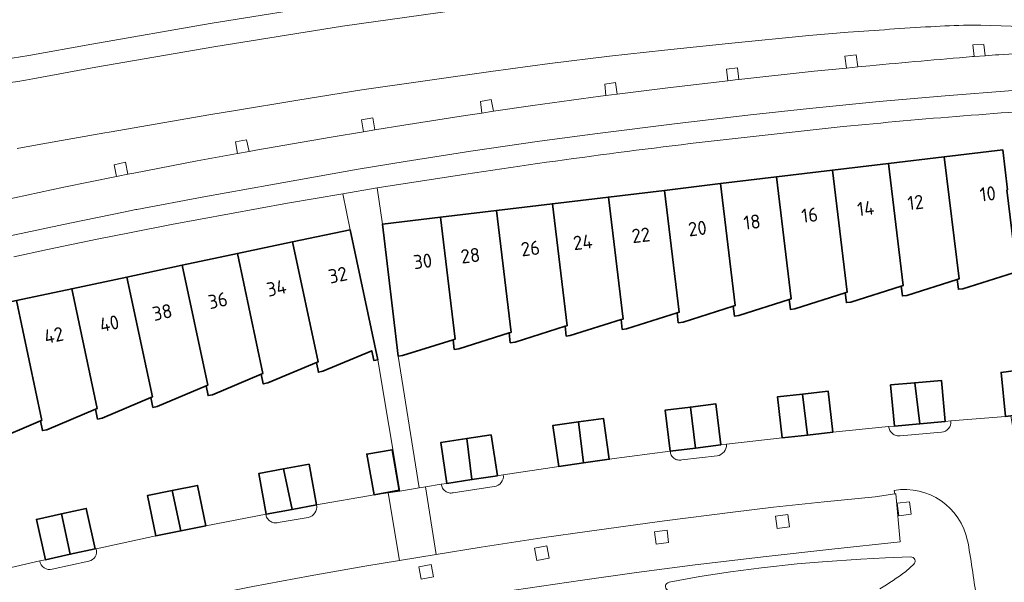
# Model space of a CAD drawing. Extents: x 150256 to 156914, y 461459 to 469481.
# Tile 657 of 731: x 154719 to 154814, y 468197 to 468251. Entities that reach past the tile are written whole.
import ezdxf
from ezdxf.enums import TextEntityAlignment as Align

# ---------------------------------------------------------------- set-up
doc = ezdxf.new("R2010")
doc.units = 0
doc.header["$LTSCALE"] = 0.75
for name, color, linetype, lineweight in [('B-RO-GR-BEPLANTING_CULTUUR_BODEMBEDEKKER-GV', 251, 'CONTINUOUS', 18), ('B-RO-GR-BEPLANTING_CULTUUR_BOSPLANTSOEN-GV', 251, 'CONTINUOUS', 18), ('B-RO-GR-GROENVOORZIENING-GV', 251, 'CONTINUOUS', 18), ('B-RO-OG-BEBOUWING-GV', 6, 'CONTINUOUS', 35), ('B-RO-OG-BEBOUWING-T18', 1, 'CONTINUOUS', 18), ('B-RO-OG-TERREIN_CULTUURSCHEIDING-GV', 251, 'CONTINUOUS', 18), ('B-RO-VH-VERHARDING_ASFALT-GV', 251, 'CONTINUOUS', 18), ('B-RO-VH-VERHARDING_BETONSTRAATSTEEN-GV', 251, 'CONTINUOUS', 18), ('B-RO-VH-VERHARDING_TEGEL-GV', 251, 'CONTINUOUS', 18)]:
    doc.layers.add(name, color=color, linetype=linetype, lineweight=lineweight)
doc.styles.add('NLCS-ISO-M200-T18', font='NLCS-ISO.ttf', dxfattribs={"height": 360})

msp = doc.modelspace()

# ---------------------------------------------------------------- linework, layer by layer
at = {"layer": 'B-RO-GR-BEPLANTING_CULTUUR_BODEMBEDEKKER-GV'}
for points in [[(154810.084, 468250.52, 0.009154), (154806.481, 468250.367)], [(154810.084, 468250.52, 0.009154), (154806.481, 468250.367)], [(154806.481, 468250.367, 0.00418), (154798.591, 468249.828)], [(154806.481, 468250.367, 0.00418), (154798.591, 468249.828)], [(154800.658, 468246.623, -0.002856), (154810.477, 468247.495)], [(154800.658, 468246.623, -0.002856), (154810.477, 468247.495)], [(154811.683, 468247.589, -0.003036), (154813.016, 468247.673)], [(154811.683, 468247.589, -0.003036), (154813.016, 468247.673)]]:
    msp.add_lwpolyline(points, format="xyb", dxfattribs=at)
for points in [[(154821.973, 468250.154), (154811.287, 468250.508), (154810.685, 468250.525), (154810.084, 468250.52)], [(154821.973, 468250.154), (154811.287, 468250.508), (154810.685, 468250.525), (154810.084, 468250.52)], [(154798.591, 468249.828), (154794.827, 468249.511), (154787.126, 468248.769), (154781.002, 468248.13), (154775.725, 468247.535), (154770.02, 468246.839), (154764.372, 468246.073), (154752.012, 468244.331), (154745.878, 468243.334), (154739.748, 468242.314), (154737.56, 468241.941), (154727.825, 468240.261), (154727.411, 468240.19), (154724.344, 468239.658), (154721.277, 468239.124), (154719.036, 468238.685)], [(154798.591, 468249.828), (154794.827, 468249.511), (154787.126, 468248.769), (154781.002, 468248.13), (154775.725, 468247.535), (154770.02, 468246.839), (154764.372, 468246.073), (154752.012, 468244.331), (154745.878, 468243.334), (154739.748, 468242.314), (154737.56, 468241.941), (154727.825, 468240.261), (154727.411, 468240.19), (154724.344, 468239.658), (154721.277, 468239.124), (154719.036, 468238.685)], [(154810.477, 468247.495), (154810.653, 468247.51), (154810.514, 468248.64), (154811.564, 468248.669), (154811.683, 468247.589)], [(154810.477, 468247.495), (154810.653, 468247.51), (154810.514, 468248.64), (154811.564, 468248.669), (154811.683, 468247.589)], [(154813.016, 468247.673), (154818.303, 468248.029), (154822.781, 468248.21), (154822.756, 468249.071), (154823.628, 468249.09), (154823.67, 468248.219), (154825.381, 468248.121)], [(154813.016, 468247.673), (154818.303, 468248.029), (154822.781, 468248.21), (154822.756, 468249.071), (154823.628, 468249.09), (154823.67, 468248.219), (154825.381, 468248.121)], [(154717.589, 468233.725), (154723.49, 468234.981), (154728.533, 468236.006), (154728.302, 468237.144), (154729.377, 468237.393), (154729.608, 468236.225), (154730.194, 468236.344), (154736.269, 468237.518), (154740.126, 468238.223), (154739.934, 468239.331), (154740.99, 468239.536), (154741.217, 468238.422), (154741.874, 468238.542), (154749.088, 468239.794), (154752.164, 468240.302), (154751.99, 468241.451), (154753.077, 468241.648), (154753.269, 468240.485), (154756.029, 468240.941), (154761.938, 468241.866), (154763.501, 468242.096), (154763.369, 468243.185), (154764.414, 468243.399), (154764.617, 468242.26), (154768.391, 468242.814), (154774.875, 468243.711), (154775.393, 468243.776), (154775.287, 468244.857), (154776.291, 468245.017), (154776.451, 468243.908), (154781.319, 468244.517), (154787.06, 468245.186), (154786.932, 468246.293), (154787.984, 468246.415), (154788.111, 468245.305), (154795.307, 468246.09), (154798.419, 468246.4), (154798.251, 468247.526), (154799.348, 468247.668), (154799.499, 468246.508), (154800.658, 468246.623)], [(154717.589, 468233.725), (154723.49, 468234.981), (154728.533, 468236.006), (154728.302, 468237.144), (154729.377, 468237.393), (154729.608, 468236.225), (154730.194, 468236.344), (154736.269, 468237.518), (154740.126, 468238.223), (154739.934, 468239.331), (154740.99, 468239.536), (154741.217, 468238.422), (154741.874, 468238.542), (154749.088, 468239.794), (154752.164, 468240.302), (154751.99, 468241.451), (154753.077, 468241.648), (154753.269, 468240.485), (154756.029, 468240.941), (154761.938, 468241.866), (154763.501, 468242.096), (154763.369, 468243.185), (154764.414, 468243.399), (154764.617, 468242.26), (154768.391, 468242.814), (154774.875, 468243.711), (154775.393, 468243.776), (154775.287, 468244.857), (154776.291, 468245.017), (154776.451, 468243.908), (154781.319, 468244.517), (154787.06, 468245.186), (154786.932, 468246.293), (154787.984, 468246.415), (154788.111, 468245.305), (154795.307, 468246.09), (154798.419, 468246.4), (154798.251, 468247.526), (154799.348, 468247.668), (154799.499, 468246.508), (154800.658, 468246.623)]]:
    msp.add_lwpolyline(points, dxfattribs=at)
at = {"layer": 'B-RO-GR-BEPLANTING_CULTUUR_BOSPLANTSOEN-GV'}
msp.add_lwpolyline([(154710.139, 468251.464), (154706.646, 468249.928), (154703.124, 468248.501), (154699.631, 468247.222), (154697.761, 468246.847), (154695.901, 468246.577), (154692.051, 468246.895), (154690.043, 468246.851), (154688.088, 468246.499), (154686.943, 468246.293), (154691.283, 468244.767), (154696.394, 468245.418), (154701.506, 468245.797), (154708.889, 468246.149), (154714.521, 468246.716), (154720.142, 468247.596), (154726.169, 468248.706), (154737.494, 468250.668), (154749.846, 468252.645)], dxfattribs=at)
msp.add_lwpolyline([(154710.139, 468251.464), (154706.646, 468249.928), (154703.124, 468248.501), (154699.631, 468247.222), (154697.761, 468246.847), (154695.901, 468246.577), (154692.051, 468246.895), (154690.043, 468246.851), (154688.088, 468246.499), (154686.943, 468246.293), (154691.283, 468244.767), (154696.394, 468245.418), (154701.506, 468245.797), (154708.889, 468246.149), (154714.521, 468246.716), (154720.142, 468247.596), (154726.169, 468248.706), (154737.494, 468250.668), (154749.846, 468252.645)], dxfattribs=at)
at = {"layer": 'B-RO-GR-GROENVOORZIENING-GV'}
for points in [[(154803.267, 468204.703), (154803.421, 468203.512), (154804.612, 468203.666), (154804.457, 468204.857)], [(154803.267, 468204.703), (154803.421, 468203.512), (154804.612, 468203.666), (154804.457, 468204.857)], [(154791.623, 468203.487), (154791.778, 468202.297), (154792.968, 468202.451), (154792.813, 468203.642)], [(154791.623, 468203.487), (154791.778, 468202.297), (154792.968, 468202.451), (154792.813, 468203.642)], [(154780.046, 468201.971), (154780.201, 468200.781), (154781.391, 468200.935), (154781.236, 468202.126)], [(154780.046, 468201.971), (154780.201, 468200.781), (154781.391, 468200.935), (154781.236, 468202.126)], [(154768.55, 468200.413), (154768.769, 468199.233), (154769.95, 468199.452), (154769.729, 468200.633)], [(154768.55, 468200.413), (154768.769, 468199.233), (154769.95, 468199.452), (154769.729, 468200.633)], [(154757.483, 468198.606), (154757.703, 468197.426), (154758.883, 468197.645), (154758.663, 468198.826)], [(154757.483, 468198.606), (154757.703, 468197.426), (154758.883, 468197.645), (154758.663, 468198.826)]]:
    msp.add_lwpolyline(points, close=True, dxfattribs=at)
at = {"layer": 'B-RO-OG-BEBOUWING-GV'}
for points in [[(154807.779, 468237.887), (154809.199, 468226.203), (154809.025, 468226.148), (154809.137, 468225.209), (154809.565, 468225.26), (154814.398, 468226.789), (154814.717, 468226.89), (154813.782, 468234.729), (154813.836, 468234.736), (154813.37, 468238.555)], [(154807.779, 468237.887), (154809.199, 468226.203), (154809.025, 468226.148), (154809.137, 468225.209), (154809.565, 468225.26), (154814.398, 468226.789), (154814.717, 468226.89), (154813.782, 468234.729), (154813.836, 468234.736), (154813.37, 468238.555)], [(154809.025, 468226.148), (154809.199, 468226.203), (154807.779, 468237.887), (154802.437, 468237.249), (154803.837, 468225.562), (154803.663, 468225.507), (154803.775, 468224.569), (154804.201, 468224.619)], [(154809.025, 468226.148), (154809.199, 468226.203), (154807.779, 468237.887), (154802.437, 468237.249), (154803.837, 468225.562), (154803.663, 468225.507), (154803.775, 468224.569), (154804.201, 468224.619)], [(154797.075, 468236.608), (154791.713, 468235.968), (154793.113, 468224.281), (154792.94, 468224.226), (154793.052, 468223.287), (154793.47, 468223.337), (154798.302, 468224.866), (154798.476, 468224.921)], [(154797.075, 468236.608), (154791.713, 468235.968), (154793.113, 468224.281), (154792.94, 468224.226), (154793.052, 468223.287), (154793.47, 468223.337), (154798.302, 468224.866), (154798.476, 468224.921)], [(154803.663, 468225.507), (154803.837, 468225.562), (154802.437, 468237.249), (154797.075, 468236.608), (154798.476, 468224.921), (154798.302, 468224.866), (154798.414, 468223.928), (154798.841, 468223.979)], [(154803.663, 468225.507), (154803.837, 468225.562), (154802.437, 468237.249), (154797.075, 468236.608), (154798.476, 468224.921), (154798.302, 468224.866), (154798.414, 468223.928), (154798.841, 468223.979)], [(154792.94, 468224.226), (154793.113, 468224.281), (154791.713, 468235.968), (154786.351, 468235.327), (154787.751, 468223.642), (154787.568, 468223.584), (154787.68, 468222.646), (154788.11, 468222.697)], [(154792.94, 468224.226), (154793.113, 468224.281), (154791.713, 468235.968), (154786.351, 468235.327), (154787.751, 468223.642), (154787.568, 468223.584), (154787.68, 468222.646), (154788.11, 468222.697)], [(154782.206, 468222.944), (154782.39, 468223.002), (154780.989, 468234.687), (154775.628, 468234.046), (154777.028, 468222.361), (154776.844, 468222.303), (154776.956, 468221.364), (154777.352, 468221.411)], [(154782.206, 468222.944), (154782.39, 468223.002), (154780.989, 468234.687), (154775.628, 468234.046), (154777.028, 468222.361), (154776.844, 468222.303), (154776.956, 468221.364), (154777.352, 468221.411)], [(154780.989, 468234.687), (154782.39, 468223.002), (154782.206, 468222.944), (154782.318, 468222.005), (154782.787, 468222.061), (154787.568, 468223.584), (154787.751, 468223.642), (154786.351, 468235.327)], [(154780.989, 468234.687), (154782.39, 468223.002), (154782.206, 468222.944), (154782.318, 468222.005), (154782.787, 468222.061), (154787.568, 468223.584), (154787.751, 468223.642), (154786.351, 468235.327)], [(154771.482, 468221.662), (154771.594, 468220.723), (154771.973, 468220.769), (154776.844, 468222.303), (154777.028, 468222.361), (154775.628, 468234.046), (154770.265, 468233.406), (154771.666, 468221.721)], [(154771.482, 468221.662), (154771.594, 468220.723), (154771.973, 468220.769), (154776.844, 468222.303), (154777.028, 468222.361), (154775.628, 468234.046), (154770.265, 468233.406), (154771.666, 468221.721)], [(154759.542, 468232.125), (154760.942, 468220.439), (154760.759, 468220.381), (154760.872, 468219.443), (154761.296, 468219.494), (154766.121, 468221.022), (154766.304, 468221.08), (154764.904, 468232.765)], [(154759.542, 468232.125), (154760.942, 468220.439), (154760.759, 468220.381), (154760.872, 468219.443), (154761.296, 468219.494), (154766.121, 468221.022), (154766.304, 468221.08), (154764.904, 468232.765)], [(154764.904, 468232.765), (154766.304, 468221.08), (154766.121, 468221.022), (154766.233, 468220.083), (154766.686, 468220.137), (154771.482, 468221.662), (154771.666, 468221.721), (154770.265, 468233.406)], [(154764.904, 468232.765), (154766.304, 468221.08), (154766.121, 468221.022), (154766.233, 468220.083), (154766.686, 468220.137), (154771.482, 468221.662), (154771.666, 468221.721), (154770.265, 468233.406)], [(154760.759, 468220.381), (154760.942, 468220.439), (154759.542, 468232.125), (154753.986, 468231.461), (154755.499, 468218.801), (154755.926, 468218.853)], [(154760.759, 468220.381), (154760.942, 468220.439), (154759.542, 468232.125), (154753.986, 468231.461), (154755.499, 468218.801), (154755.926, 468218.853)], [(154747.669, 468218.201), (154747.869, 468217.263), (154748.29, 468217.352), (154752.96, 468219.325), (154753.161, 468218.387), (154753.542, 468218.458), (154750.899, 468230.919), (154745.392, 468229.749), (154747.838, 468218.272)], [(154747.669, 468218.201), (154747.869, 468217.263), (154748.29, 468217.352), (154752.96, 468219.325), (154753.161, 468218.387), (154753.542, 468218.458), (154750.899, 468230.919), (154745.392, 468229.749), (154747.838, 468218.272)], [(154742.387, 468217.079), (154742.587, 468216.141), (154743.008, 468216.23), (154747.669, 468218.201), (154747.838, 468218.272), (154745.392, 468229.749), (154740.1, 468228.625), (154742.555, 468217.15)], [(154742.387, 468217.079), (154742.587, 468216.141), (154743.008, 468216.23), (154747.669, 468218.201), (154747.838, 468218.272), (154745.392, 468229.749), (154740.1, 468228.625), (154742.555, 468217.15)], [(154734.827, 468227.505), (154737.262, 468216.024), (154737.104, 468215.957), (154737.305, 468215.019), (154737.725, 468215.109), (154742.387, 468217.079), (154742.555, 468217.15), (154740.1, 468228.625)], [(154734.827, 468227.505), (154737.262, 468216.024), (154737.104, 468215.957), (154737.305, 468215.019), (154737.725, 468215.109), (154742.387, 468217.079), (154742.555, 468217.15), (154740.1, 468228.625)], [(154737.104, 468215.957), (154737.262, 468216.024), (154734.827, 468227.505), (154729.535, 468226.381), (154731.971, 468214.898), (154731.823, 468214.836), (154732.023, 468213.897), (154732.433, 468213.984)], [(154737.104, 468215.957), (154737.262, 468216.024), (154734.827, 468227.505), (154729.535, 468226.381), (154731.971, 468214.898), (154731.823, 468214.836), (154732.023, 468213.897), (154732.433, 468213.984)], [(154726.521, 468213.709), (154726.721, 468212.771), (154727.151, 468212.862), (154731.823, 468214.836), (154731.971, 468214.898), (154729.535, 468226.381), (154724.243, 468225.257), (154726.678, 468213.775)], [(154726.521, 468213.709), (154726.721, 468212.771), (154727.151, 468212.862), (154731.823, 468214.836), (154731.971, 468214.898), (154729.535, 468226.381), (154724.243, 468225.257), (154726.678, 468213.775)], [(154718.942, 468224.131), (154721.378, 468212.645), (154721.249, 468212.59), (154721.444, 468211.672), (154721.856, 468211.75), (154726.521, 468213.709), (154726.678, 468213.775), (154724.243, 468225.257)], [(154718.942, 468224.131), (154721.378, 468212.645), (154721.249, 468212.59), (154721.444, 468211.672), (154721.856, 468211.75), (154726.521, 468213.709), (154726.678, 468213.775), (154724.243, 468225.257)], [(154721.249, 468212.59), (154721.378, 468212.645), (154718.942, 468224.131), (154713.669, 468223.011), (154716.104, 468211.528), (154715.958, 468211.466), (154716.157, 468210.527), (154716.587, 468210.617)], [(154721.249, 468212.59), (154721.378, 468212.645), (154718.942, 468224.131), (154713.669, 468223.011), (154716.104, 468211.528), (154715.958, 468211.466), (154716.157, 468210.527), (154716.587, 468210.617)], [(154813.633, 468213.036), (154814.15, 468213.087), (154815.75, 468213.247), (154817.914, 468217.722), (154817.979, 468217.857), (154815.811, 468217.588), (154813.213, 468217.245)], [(154813.633, 468213.036), (154814.15, 468213.087), (154815.75, 468213.247), (154817.914, 468217.722), (154817.979, 468217.857), (154815.811, 468217.588), (154813.213, 468217.245)], [(154805.425, 468212.316), (154804.954, 468216.248), (154802.638, 468216.04), (154802.998, 468212.098)], [(154805.425, 468212.316), (154804.954, 468216.248), (154802.638, 468216.04), (154802.998, 468212.098)], [(154805.425, 468212.316), (154807.862, 468212.535), (154807.511, 468216.478), (154804.954, 468216.248)], [(154805.425, 468212.316), (154807.862, 468212.535), (154807.511, 468216.478), (154804.954, 468216.248)], [(154794.676, 468211.243), (154794.205, 468215.174), (154791.828, 468214.916), (154792.255, 468210.98)], [(154794.676, 468211.243), (154794.205, 468215.174), (154791.828, 468214.916), (154792.255, 468210.98)], [(154794.205, 468215.174), (154794.676, 468211.243), (154797.107, 468211.507), (154796.678, 468215.443)], [(154794.205, 468215.174), (154794.676, 468211.243), (154797.107, 468211.507), (154796.678, 468215.443)], [(154783.95, 468209.991), (154783.479, 468213.924), (154781.066, 468213.631), (154781.545, 468209.696)], [(154783.95, 468209.991), (154783.479, 468213.924), (154781.066, 468213.631), (154781.545, 468209.696)], [(154783.95, 468209.991), (154786.386, 468210.29), (154785.909, 468214.219), (154783.479, 468213.924)], [(154783.95, 468209.991), (154786.386, 468210.29), (154785.909, 468214.219), (154783.479, 468213.924)], [(154772.771, 468212.505), (154773.243, 468208.574), (154775.701, 468208.92), (154775.148, 468212.84)], [(154772.771, 468212.505), (154773.243, 468208.574), (154775.701, 468208.92), (154775.148, 468212.84)], [(154773.243, 468208.574), (154772.771, 468212.505), (154770.316, 468212.159), (154770.867, 468208.239)], [(154773.243, 468208.574), (154772.771, 468212.505), (154770.316, 468212.159), (154770.867, 468208.239)], [(154762.556, 468206.976), (154764.993, 468207.344), (154764.396, 468211.259), (154762.085, 468210.908)], [(154762.556, 468206.976), (154764.993, 468207.344), (154764.396, 468211.259), (154762.085, 468210.908)], [(154760.164, 468206.615), (154762.556, 468206.976), (154762.085, 468210.908), (154759.571, 468210.526)], [(154760.164, 468206.615), (154762.556, 468206.976), (154762.085, 468210.908), (154759.571, 468210.526)], [(154753.184, 468205.519), (154755.596, 468205.957), (154754.907, 468209.841), (154752.494, 468209.412)], [(154753.184, 468205.519), (154755.596, 468205.957), (154754.907, 468209.841), (154752.494, 468209.412)], [(154744.514, 468207.991), (154745.343, 468204.118), (154747.684, 468204.546), (154746.969, 468208.439)], [(154744.514, 468207.991), (154745.343, 468204.118), (154747.684, 468204.546), (154746.969, 468208.439)], [(154745.343, 468204.118), (154744.514, 468207.991), (154742.166, 468207.562), (154742.853, 468203.662)], [(154745.343, 468204.118), (154744.514, 468207.991), (154742.166, 468207.562), (154742.853, 468203.662)], [(154733.872, 468205.934), (154734.694, 468202.062), (154737.073, 468202.544), (154736.286, 468206.423)], [(154733.872, 468205.934), (154734.694, 468202.062), (154737.073, 468202.544), (154736.286, 468206.423)], [(154734.694, 468202.062), (154733.872, 468205.934), (154731.504, 468205.454), (154732.289, 468201.574)], [(154734.694, 468202.062), (154733.872, 468205.934), (154731.504, 468205.454), (154732.289, 468201.574)], [(154723.276, 468203.701), (154720.869, 468203.168), (154721.724, 468199.302), (154724.097, 468199.828)], [(154723.276, 468203.701), (154720.869, 468203.168), (154721.724, 468199.302), (154724.097, 468199.828)], [(154724.097, 468199.828), (154726.489, 468200.358), (154725.632, 468204.222), (154723.276, 468203.701)], [(154724.097, 468199.828), (154726.489, 468200.358), (154725.632, 468204.222), (154723.276, 468203.701)]]:
    msp.add_lwpolyline(points, close=True, dxfattribs=at)
at = {"layer": 'B-RO-OG-TERREIN_CULTUURSCHEIDING-GV'}
for points in [[(154720.52, 468245.378), (154726.565, 468246.491), (154737.864, 468248.449), (154750.18, 468250.42), (154756.33, 468251.281), (154762.494, 468252.146), (154770.153, 468253.166), (154774.852, 468253.749), (154778.63, 468254.173), (154786.253, 468254.965), (154791.986, 468255.527), (154797.722, 468256.057), (154803.933, 468256.573)], [(154720.52, 468245.378), (154726.565, 468246.491), (154737.864, 468248.449), (154750.18, 468250.42), (154756.33, 468251.281), (154762.494, 468252.146), (154770.153, 468253.166), (154774.852, 468253.749), (154778.63, 468254.173), (154786.253, 468254.965), (154791.986, 468255.527), (154797.722, 468256.057), (154803.933, 468256.573)], [(154749.846, 468252.645), (154737.494, 468250.668), (154726.169, 468248.706), (154720.142, 468247.596), (154714.521, 468246.716), (154708.889, 468246.149), (154701.506, 468245.797), (154696.394, 468245.418), (154691.283, 468244.767), (154686.943, 468246.293), (154687.893, 468241.879), (154691.622, 468242.542)], [(154749.846, 468252.645), (154737.494, 468250.668), (154726.169, 468248.706), (154720.142, 468247.596), (154714.521, 468246.716), (154708.889, 468246.149), (154701.506, 468245.797), (154696.394, 468245.418), (154691.283, 468244.767), (154686.943, 468246.293), (154687.893, 468241.879), (154691.622, 468242.542)], [(154804.553, 468199.571), (154802.152, 468199.486), (154799.785, 468199.36), (154796.105, 468199.111), (154793.689, 468198.903), (154790.285, 468198.535), (154787.318, 468198.143), (154784.38, 468197.68), (154781.429, 468197.134)], [(154804.553, 468199.571), (154802.152, 468199.486), (154799.785, 468199.36), (154796.105, 468199.111), (154793.689, 468198.903), (154790.285, 468198.535), (154787.318, 468198.143), (154784.38, 468197.68), (154781.429, 468197.134)], [(154804.088, 468198.185), (154804.865, 468198.866)], [(154804.088, 468198.185), (154804.865, 468198.866)]]:
    msp.add_lwpolyline(points, dxfattribs=at)
for points in [[(154709.055, 468243.904, 0.027395), (154720.52, 468245.378)], [(154709.055, 468243.904, 0.027395), (154720.52, 468245.378)], [(154804.865, 468198.866, 0.689319), (154804.553, 468199.571)], [(154804.865, 468198.866, 0.689319), (154804.553, 468199.571)], [(154801.61, 468196.516, 0.034068), (154804.088, 468198.185)], [(154801.61, 468196.516, 0.034068), (154804.088, 468198.185)], [(154781.429, 468197.134, 0.723297), (154781.276, 468196.397)], [(154781.429, 468197.134, 0.723297), (154781.276, 468196.397)]]:
    msp.add_lwpolyline(points, format="xyb", dxfattribs=at)
at = {"layer": 'B-RO-VH-VERHARDING_ASFALT-GV'}
for points in [[(154803.933, 468256.573), (154797.722, 468256.057), (154791.986, 468255.527), (154786.253, 468254.965), (154778.63, 468254.173), (154774.852, 468253.749), (154770.153, 468253.166), (154762.494, 468252.146), (154756.33, 468251.281), (154750.18, 468250.42), (154737.864, 468248.449), (154726.565, 468246.491), (154720.52, 468245.378)], [(154803.933, 468256.573), (154797.722, 468256.057), (154791.986, 468255.527), (154786.253, 468254.965), (154778.63, 468254.173), (154774.852, 468253.749), (154770.153, 468253.166), (154762.494, 468252.146), (154756.33, 468251.281), (154750.18, 468250.42), (154737.864, 468248.449), (154726.565, 468246.491), (154720.52, 468245.378)], [(154810.084, 468250.52), (154810.685, 468250.525), (154811.287, 468250.508), (154821.973, 468250.154)], [(154810.084, 468250.52), (154810.685, 468250.525), (154811.287, 468250.508), (154821.973, 468250.154)], [(154719.036, 468238.685), (154721.277, 468239.124), (154724.344, 468239.658), (154727.411, 468240.19), (154727.825, 468240.261), (154737.56, 468241.941), (154739.748, 468242.314), (154745.878, 468243.334), (154752.012, 468244.331), (154764.372, 468246.073), (154770.02, 468246.839), (154775.725, 468247.535), (154781.002, 468248.13), (154787.126, 468248.769), (154794.827, 468249.511), (154798.591, 468249.828)], [(154719.036, 468238.685), (154721.277, 468239.124), (154724.344, 468239.658), (154727.411, 468240.19), (154727.825, 468240.261), (154737.56, 468241.941), (154739.748, 468242.314), (154745.878, 468243.334), (154752.012, 468244.331), (154764.372, 468246.073), (154770.02, 468246.839), (154775.725, 468247.535), (154781.002, 468248.13), (154787.126, 468248.769), (154794.827, 468249.511), (154798.591, 468249.828)], [(154827.771, 468248.577), (154827.757, 468248.453), (154827.721, 468248.333), (154827.664, 468248.222), (154827.598, 468248.136), (154827.586, 468248.126), (154827.498, 468248.047), (154827.388, 468247.972), (154827.267, 468247.915), (154827.14, 468247.875), (154827.008, 468247.855), (154826.875, 468247.855), (154826.743, 468247.873), (154825.381, 468248.121), (154823.67, 468248.219), (154822.781, 468248.21), (154818.303, 468248.029), (154813.016, 468247.673)], [(154827.771, 468248.577), (154827.757, 468248.453), (154827.721, 468248.333), (154827.664, 468248.222), (154827.598, 468248.136), (154827.586, 468248.126), (154827.498, 468248.047), (154827.388, 468247.972), (154827.267, 468247.915), (154827.14, 468247.875), (154827.008, 468247.855), (154826.875, 468247.855), (154826.743, 468247.873), (154825.381, 468248.121), (154823.67, 468248.219), (154822.781, 468248.21), (154818.303, 468248.029), (154813.016, 468247.673)], [(154811.683, 468247.589), (154810.653, 468247.51), (154810.477, 468247.495)], [(154811.683, 468247.589), (154810.653, 468247.51), (154810.477, 468247.495)], [(154800.658, 468246.623), (154799.499, 468246.508), (154798.419, 468246.4), (154795.307, 468246.09), (154788.111, 468245.305), (154787.749, 468245.266), (154787.06, 468245.186), (154781.319, 468244.517), (154776.451, 468243.908), (154775.393, 468243.776), (154774.875, 468243.711), (154768.391, 468242.814), (154764.617, 468242.26), (154763.501, 468242.096), (154761.938, 468241.866), (154756.029, 468240.941), (154753.269, 468240.485), (154752.164, 468240.302), (154749.088, 468239.794), (154741.874, 468238.542), (154741.217, 468238.422), (154740.126, 468238.223), (154736.269, 468237.518), (154730.194, 468236.344), (154729.608, 468236.225)], [(154800.658, 468246.623), (154799.499, 468246.508), (154798.419, 468246.4), (154795.307, 468246.09), (154788.111, 468245.305), (154787.749, 468245.266), (154787.06, 468245.186), (154781.319, 468244.517), (154776.451, 468243.908), (154775.393, 468243.776), (154774.875, 468243.711), (154768.391, 468242.814), (154764.617, 468242.26), (154763.501, 468242.096), (154761.938, 468241.866), (154756.029, 468240.941), (154753.269, 468240.485), (154752.164, 468240.302), (154749.088, 468239.794), (154741.874, 468238.542), (154741.217, 468238.422), (154740.126, 468238.223), (154736.269, 468237.518), (154730.194, 468236.344), (154729.608, 468236.225)], [(154717.745, 468230.203), (154724.058, 468231.552), (154729.372, 468232.631), (154730.385, 468232.837), (154730.487, 468232.854), (154736.892, 468234.06), (154743.305, 468235.229), (154751.661, 468236.701), (154756.158, 468237.454), (154762.46, 468238.44), (154769.022, 468239.395), (154774.568, 468240.143), (154781.939, 468241.069), (154789.215, 468241.924), (154794.872, 468242.538), (154801.556, 468243.194), (154807.868, 468243.748), (154814.355, 468244.246), (154820.847, 468244.675), (154821.105, 468244.689), (154821.839, 468244.726)], [(154717.745, 468230.203), (154724.058, 468231.552), (154729.372, 468232.631), (154730.385, 468232.837), (154730.487, 468232.854), (154736.892, 468234.06), (154743.305, 468235.229), (154751.661, 468236.701), (154756.158, 468237.454), (154762.46, 468238.44), (154769.022, 468239.395), (154774.568, 468240.143), (154781.939, 468241.069), (154789.215, 468241.924), (154794.872, 468242.538), (154801.556, 468243.194), (154807.868, 468243.748), (154814.355, 468244.246), (154820.847, 468244.675), (154821.105, 468244.689), (154821.839, 468244.726)], [(154729.608, 468236.225), (154728.683, 468236.037), (154728.533, 468236.006), (154723.49, 468234.981), (154717.589, 468233.725), (154717.19, 468233.64), (154716.517, 468233.49), (154710.748, 468232.207), (154705.933, 468231.091), (154704.878, 468230.838), (154698.155, 468229.228), (154693.96, 468228.199), (154693.738, 468228.144), (154692.876, 468227.952), (154690.977, 468227.527), (154689.315, 468227.156), (154689.087, 468227.097), (154682.887, 468225.491), (154676.024, 468223.65), (154661.213, 468219.557), (154660.121, 468219.255), (154654.214, 468217.623)], [(154729.608, 468236.225), (154728.683, 468236.037), (154728.533, 468236.006), (154723.49, 468234.981), (154717.589, 468233.725), (154717.19, 468233.64), (154716.517, 468233.49), (154710.748, 468232.207), (154705.933, 468231.091), (154704.878, 468230.838), (154698.155, 468229.228), (154693.96, 468228.199), (154693.738, 468228.144), (154692.876, 468227.952), (154690.977, 468227.527), (154689.315, 468227.156), (154689.087, 468227.097), (154682.887, 468225.491), (154676.024, 468223.65), (154661.213, 468219.557), (154660.121, 468219.255), (154654.214, 468217.623)]]:
    msp.add_lwpolyline(points, dxfattribs=at)
for points in [[(154806.481, 468250.367, -0.009154), (154810.084, 468250.52)], [(154806.481, 468250.367, -0.009154), (154810.084, 468250.52)], [(154798.591, 468249.828, -0.00418), (154806.481, 468250.367)], [(154798.591, 468249.828, -0.00418), (154806.481, 468250.367)], [(154810.477, 468247.495, 0.002856), (154800.658, 468246.623)], [(154810.477, 468247.495, 0.002856), (154800.658, 468246.623)], [(154813.016, 468247.673, 0.003036), (154811.683, 468247.589)], [(154813.016, 468247.673, 0.003036), (154811.683, 468247.589)], [(154720.52, 468245.378, -0.027395), (154709.055, 468243.904)], [(154720.52, 468245.378, -0.027395), (154709.055, 468243.904)]]:
    msp.add_lwpolyline(points, format="xyb", dxfattribs=at)
at = {"layer": 'B-RO-VH-VERHARDING_BETONSTRAATSTEEN-GV'}
for points in [[(154811.683, 468247.589), (154811.564, 468248.669), (154810.514, 468248.64), (154810.653, 468247.51)], [(154811.683, 468247.589), (154811.564, 468248.669), (154810.514, 468248.64), (154810.653, 468247.51)], [(154798.419, 468246.4), (154799.499, 468246.508), (154799.348, 468247.668), (154798.251, 468247.526)], [(154798.419, 468246.4), (154799.499, 468246.508), (154799.348, 468247.668), (154798.251, 468247.526)], [(154788.111, 468245.305), (154787.984, 468246.415), (154786.932, 468246.293), (154787.06, 468245.186), (154787.749, 468245.266)], [(154788.111, 468245.305), (154787.984, 468246.415), (154786.932, 468246.293), (154787.06, 468245.186), (154787.749, 468245.266)], [(154775.393, 468243.776), (154776.451, 468243.908), (154776.291, 468245.017), (154775.287, 468244.857)], [(154775.393, 468243.776), (154776.451, 468243.908), (154776.291, 468245.017), (154775.287, 468244.857)], [(154764.617, 468242.26), (154764.414, 468243.399), (154763.369, 468243.185), (154763.501, 468242.096)], [(154764.617, 468242.26), (154764.414, 468243.399), (154763.369, 468243.185), (154763.501, 468242.096)], [(154753.269, 468240.485), (154753.077, 468241.648), (154751.99, 468241.451), (154752.164, 468240.302)], [(154753.269, 468240.485), (154753.077, 468241.648), (154751.99, 468241.451), (154752.164, 468240.302)], [(154740.126, 468238.223), (154741.217, 468238.422), (154740.99, 468239.536), (154739.934, 468239.331)], [(154740.126, 468238.223), (154741.217, 468238.422), (154740.99, 468239.536), (154739.934, 468239.331)], [(154728.683, 468236.037), (154729.608, 468236.225), (154729.377, 468237.393), (154728.302, 468237.144), (154728.533, 468236.006)], [(154728.683, 468236.037), (154729.608, 468236.225), (154729.377, 468237.393), (154728.302, 468237.144), (154728.533, 468236.006)], [(154755.641, 468205.882), (154757.507, 468206.174), (154755.499, 468218.801), (154753.986, 468231.461), (154753.495, 468234.938), (154750.193, 468234.359), (154750.899, 468230.919), (154753.542, 468218.458)], [(154755.641, 468205.882), (154757.507, 468206.174), (154755.499, 468218.801), (154753.986, 468231.461), (154753.495, 468234.938), (154750.193, 468234.359), (154750.899, 468230.919), (154753.542, 468218.458)], [(154757.507, 468206.174), (154755.641, 468205.882), (154754.55, 468205.711), (154755.634, 468199.218), (154759.15, 468199.8), (154758.119, 468206.281)], [(154757.507, 468206.174), (154755.641, 468205.882), (154754.55, 468205.711), (154755.634, 468199.218), (154759.15, 468199.8), (154758.119, 468206.281)], [(154803.267, 468204.703), (154804.457, 468204.857), (154804.612, 468203.666), (154803.421, 468203.512)], [(154803.267, 468204.703), (154804.457, 468204.857), (154804.612, 468203.666), (154803.421, 468203.512)], [(154791.623, 468203.487), (154792.813, 468203.642), (154792.968, 468202.451), (154791.778, 468202.297)], [(154791.623, 468203.487), (154792.813, 468203.642), (154792.968, 468202.451), (154791.778, 468202.297)], [(154780.046, 468201.971), (154781.236, 468202.126), (154781.391, 468200.935), (154780.201, 468200.781)], [(154780.046, 468201.971), (154781.236, 468202.126), (154781.391, 468200.935), (154780.201, 468200.781)], [(154768.55, 468200.413), (154769.729, 468200.633), (154769.95, 468199.452), (154768.769, 468199.233)], [(154768.55, 468200.413), (154769.729, 468200.633), (154769.95, 468199.452), (154768.769, 468199.233)], [(154757.483, 468198.606), (154758.663, 468198.826), (154758.883, 468197.645), (154757.703, 468197.426)], [(154757.483, 468198.606), (154758.663, 468198.826), (154758.883, 468197.645), (154757.703, 468197.426)]]:
    msp.add_lwpolyline(points, close=True, dxfattribs=at)
for points in [[(154815.194, 468207.062), (154814.763, 468209.455), (154814.15, 468213.087), (154813.633, 468213.036), (154808.421, 468212.59)], [(154815.194, 468207.062), (154814.763, 468209.455), (154814.15, 468213.087), (154813.633, 468213.036), (154808.421, 468212.59)], [(154802.448, 468212.049), (154797.107, 468211.507), (154794.676, 468211.243), (154792.255, 468210.98), (154786.942, 468210.363)], [(154802.448, 468212.049), (154797.107, 468211.507), (154794.676, 468211.243), (154792.255, 468210.98), (154786.942, 468210.363)], [(154808.421, 468212.59), (154807.862, 468212.535), (154805.425, 468212.316), (154802.998, 468212.098), (154802.448, 468212.049)], [(154808.421, 468212.59), (154807.862, 468212.535), (154805.425, 468212.316), (154802.998, 468212.098), (154802.448, 468212.049)], [(154807.522, 468211.513), (154803.541, 468211.157)], [(154803.541, 468211.157), (154807.522, 468211.513)], [(154807.522, 468211.513), (154803.541, 468211.157)], [(154803.541, 468211.157), (154807.522, 468211.513)], [(154786.942, 468210.363), (154786.386, 468210.29), (154783.95, 468209.991), (154781.545, 468209.696)], [(154786.942, 468210.363), (154786.386, 468210.29), (154783.95, 468209.991), (154781.545, 468209.696)], [(154781.545, 468209.696), (154775.701, 468208.92), (154773.243, 468208.574), (154770.867, 468208.239), (154765.557, 468207.437)], [(154781.545, 468209.696), (154775.701, 468208.92), (154773.243, 468208.574), (154770.867, 468208.239), (154765.557, 468207.437)], [(154786.025, 468209.244), (154782.658, 468208.865)], [(154782.658, 468208.865), (154786.025, 468209.244)], [(154786.025, 468209.244), (154782.658, 468208.865)], [(154782.658, 468208.865), (154786.025, 468209.244)], [(154765.557, 468207.437), (154764.993, 468207.344), (154762.556, 468206.976)], [(154765.557, 468207.437), (154764.993, 468207.344), (154762.556, 468206.976)], [(154759.625, 468206.545), (154758.119, 468206.281), (154759.15, 468199.8), (154763.434, 468200.498), (154769.265, 468201.391), (154773.799, 468202.04), (154780.985, 468203.009), (154787.532, 468203.849), (154791.416, 468204.32), (154796.288, 468204.853), (154801.168, 468205.338), (154803.042, 468205.6), (154802.994, 468205.942)], [(154759.625, 468206.545), (154758.119, 468206.281), (154759.15, 468199.8), (154763.434, 468200.498), (154769.265, 468201.391), (154773.799, 468202.04), (154780.985, 468203.009), (154787.532, 468203.849), (154791.416, 468204.32), (154796.288, 468204.853), (154801.168, 468205.338), (154803.042, 468205.6), (154802.994, 468205.942)], [(154762.556, 468206.976), (154760.164, 468206.615), (154759.625, 468206.545)], [(154762.556, 468206.976), (154760.164, 468206.615), (154759.625, 468206.545)], [(154764.684, 468206.31), (154760.76, 468205.714)], [(154760.76, 468205.714), (154764.684, 468206.31)], [(154764.684, 468206.31), (154760.76, 468205.714)], [(154760.76, 468205.714), (154764.684, 468206.31)], [(154699.756, 468187.692), (154701.65, 468188.165), (154701.791, 468187.804), (154707.456, 468189.2), (154712.047, 468190.302), (154719.821, 468192.133), (154722.812, 468192.818), (154729.03, 468194.178), (154735.354, 468195.493), (154741.585, 468196.724), (154747.061, 468197.751), (154752.305, 468198.671), (154755.634, 468199.218), (154754.55, 468205.711), (154753.184, 468205.519), (154752.645, 468205.412), (154748.21, 468204.645), (154747.684, 468204.546)], [(154699.756, 468187.692), (154701.65, 468188.165), (154701.791, 468187.804), (154707.456, 468189.2), (154712.047, 468190.302), (154719.821, 468192.133), (154722.812, 468192.818), (154729.03, 468194.178), (154735.354, 468195.493), (154741.585, 468196.724), (154747.061, 468197.751), (154752.305, 468198.671), (154755.634, 468199.218), (154754.55, 468205.711), (154753.184, 468205.519), (154752.645, 468205.412), (154748.21, 468204.645), (154747.684, 468204.546)], [(154802.994, 468205.942), (154803.042, 468205.6), (154803.065, 468205.603), (154803.134, 468205.613), (154803.571, 468201.006), (154797.022, 468200.324), (154790.445, 468199.586), (154783.681, 468198.772), (154778.32, 468198.078), (154773.148, 468197.355), (154766.615, 468196.381), (154758.746, 468195.144), (154753.125, 468194.205), (154746.691, 468193.056), (154740.241, 468191.829), (154734.19, 468190.609), (154728.179, 468189.338), (154723.907, 468188.39), (154717.321, 468186.873)], [(154802.994, 468205.942), (154803.042, 468205.6), (154803.065, 468205.603), (154803.134, 468205.613), (154803.571, 468201.006), (154797.022, 468200.324), (154790.445, 468199.586), (154783.681, 468198.772), (154778.32, 468198.078), (154773.148, 468197.355), (154766.615, 468196.381), (154758.746, 468195.144), (154753.125, 468194.205), (154746.691, 468193.056), (154740.241, 468191.829), (154734.19, 468190.609), (154728.179, 468189.338), (154723.907, 468188.39), (154717.321, 468186.873)], [(154766.615, 468196.381), (154773.148, 468197.355), (154778.32, 468198.078), (154783.681, 468198.772), (154790.445, 468199.586), (154797.022, 468200.324), (154803.571, 468201.006), (154803.134, 468205.613), (154803.065, 468205.603), (154803.042, 468205.6), (154801.168, 468205.338), (154796.288, 468204.853), (154791.416, 468204.32), (154787.532, 468203.849), (154780.985, 468203.009), (154773.799, 468202.04), (154769.265, 468201.391), (154763.434, 468200.498), (154759.15, 468199.8), (154755.634, 468199.218), (154752.305, 468198.671), (154747.061, 468197.751), (154741.585, 468196.724)], [(154766.615, 468196.381), (154773.148, 468197.355), (154778.32, 468198.078), (154783.681, 468198.772), (154790.445, 468199.586), (154797.022, 468200.324), (154803.571, 468201.006), (154803.134, 468205.613), (154803.065, 468205.603), (154803.042, 468205.6), (154801.168, 468205.338), (154796.288, 468204.853), (154791.416, 468204.32), (154787.532, 468203.849), (154780.985, 468203.009), (154773.799, 468202.04), (154769.265, 468201.391), (154763.434, 468200.498), (154759.15, 468199.8), (154755.634, 468199.218), (154752.305, 468198.671), (154747.061, 468197.751), (154741.585, 468196.724)], [(154747.684, 468204.546), (154745.343, 468204.118)], [(154747.684, 468204.546), (154745.343, 468204.118)], [(154742.853, 468203.662), (154737.073, 468202.544), (154734.694, 468202.062), (154732.289, 468201.574), (154726.592, 468200.339)], [(154742.853, 468203.662), (154737.073, 468202.544), (154734.694, 468202.062), (154732.289, 468201.574), (154726.592, 468200.339)], [(154745.343, 468204.118), (154742.853, 468203.662)], [(154745.343, 468204.118), (154742.853, 468203.662)], [(154746.88, 468203.359), (154743.997, 468202.854)], [(154743.997, 468202.854), (154746.88, 468203.359)], [(154746.88, 468203.359), (154743.997, 468202.854)], [(154743.997, 468202.854), (154746.88, 468203.359)], [(154809.997, 468201.115), (154810.057, 468200.889)], [(154810.057, 468200.889), (154809.997, 468201.115)], [(154809.997, 468201.115), (154810.057, 468200.889)], [(154810.057, 468200.889), (154809.997, 468201.115)], [(154726.592, 468200.339), (154726.489, 468200.358), (154724.097, 468199.828), (154721.724, 468199.302), (154721.176, 468199.183)], [(154726.592, 468200.339), (154726.489, 468200.358), (154724.097, 468199.828), (154721.724, 468199.302), (154721.176, 468199.183)], [(154721.176, 468199.183), (154716.507, 468198.121), (154715.97, 468197.999), (154715.973, 468197.986), (154713.576, 468197.424), (154711.206, 468196.869), (154706.012, 468195.635)], [(154721.176, 468199.183), (154716.507, 468198.121), (154715.97, 468197.999), (154715.973, 468197.986), (154713.576, 468197.424), (154711.206, 468196.869), (154706.012, 468195.635)], [(154722.383, 468198.406), (154725.887, 468199.154)], [(154725.887, 468199.154), (154722.383, 468198.406)], [(154722.383, 468198.406), (154725.887, 468199.154)], [(154725.887, 468199.154), (154722.383, 468198.406)], [(154781.429, 468197.134), (154784.38, 468197.68), (154787.318, 468198.143), (154790.285, 468198.535), (154793.689, 468198.903), (154796.105, 468199.111), (154799.785, 468199.36), (154802.152, 468199.486), (154804.553, 468199.571)], [(154781.429, 468197.134), (154784.38, 468197.68), (154787.318, 468198.143), (154790.285, 468198.535), (154793.689, 468198.903), (154796.105, 468199.111), (154799.785, 468199.36), (154802.152, 468199.486), (154804.553, 468199.571)], [(154804.865, 468198.866), (154804.088, 468198.185)], [(154804.865, 468198.866), (154804.088, 468198.185)]]:
    msp.add_lwpolyline(points, dxfattribs=at)
for points in [[(154802.571, 468211.681, -0.095355), (154802.448, 468212.049)], [(154802.448, 468212.049, 0.095355), (154802.571, 468211.681)], [(154802.571, 468211.681, -0.095355), (154802.448, 468212.049)], [(154802.448, 468212.049, 0.095355), (154802.571, 468211.681)], [(154808.421, 468212.59, -0.412978), (154807.522, 468211.513)], [(154807.522, 468211.513, 0.412978), (154808.421, 468212.59)], [(154808.421, 468212.59, -0.412978), (154807.522, 468211.513)], [(154807.522, 468211.513, 0.412978), (154808.421, 468212.59)], [(154802.822, 468211.384, -0.09514), (154802.571, 468211.681)], [(154802.571, 468211.681, 0.09514), (154802.822, 468211.384)], [(154802.822, 468211.384, -0.09514), (154802.571, 468211.681)], [(154802.571, 468211.681, 0.09514), (154802.822, 468211.384)], [(154803.16, 468211.202, -0.095625), (154802.822, 468211.384)], [(154802.822, 468211.384, 0.095625), (154803.16, 468211.202)], [(154803.16, 468211.202, -0.095625), (154802.822, 468211.384)], [(154802.822, 468211.384, 0.095625), (154803.16, 468211.202)], [(154803.541, 468211.157, -0.092129), (154803.16, 468211.202)], [(154803.16, 468211.202, 0.092129), (154803.541, 468211.157)], [(154803.541, 468211.157, -0.092129), (154803.16, 468211.202)], [(154803.16, 468211.202, 0.092129), (154803.541, 468211.157)], [(154786.942, 468210.363, -0.374283), (154786.025, 468209.244)], [(154786.025, 468209.244, 0.374283), (154786.942, 468210.363)], [(154786.942, 468210.363, -0.374283), (154786.025, 468209.244)], [(154786.025, 468209.244, 0.374283), (154786.942, 468210.363)], [(154781.644, 468209.316, -0.11367), (154781.545, 468209.696)], [(154781.545, 468209.696, 0.11367), (154781.644, 468209.316)], [(154781.644, 468209.316, -0.11367), (154781.545, 468209.696)], [(154781.545, 468209.696, 0.11367), (154781.644, 468209.316)], [(154781.895, 468209.018, -0.11831), (154781.644, 468209.316)], [(154781.644, 468209.316, 0.11831), (154781.895, 468209.018)], [(154781.895, 468209.018, -0.11831), (154781.644, 468209.316)], [(154781.644, 468209.316, 0.11831), (154781.895, 468209.018)], [(154782.259, 468208.854, -0.12106), (154781.895, 468209.018)], [(154781.895, 468209.018, 0.12106), (154782.259, 468208.854)], [(154782.259, 468208.854, -0.12106), (154781.895, 468209.018)], [(154781.895, 468209.018, 0.12106), (154782.259, 468208.854)], [(154782.658, 468208.865, -0.117774), (154782.259, 468208.854)], [(154782.259, 468208.854, 0.117774), (154782.658, 468208.865)], [(154782.658, 468208.865, -0.117774), (154782.259, 468208.854)], [(154782.259, 468208.854, 0.117774), (154782.658, 468208.865)], [(154765.557, 468207.437, -0.425003), (154764.684, 468206.31)], [(154764.684, 468206.31, 0.425003), (154765.557, 468207.437)], [(154765.557, 468207.437, -0.425003), (154764.684, 468206.31)], [(154764.684, 468206.31, 0.425003), (154765.557, 468207.437)], [(154759.747, 468206.157, -0.108833), (154759.625, 468206.545)], [(154759.625, 468206.545, 0.108833), (154759.747, 468206.157)], [(154759.747, 468206.157, -0.108833), (154759.625, 468206.545)], [(154759.625, 468206.545, 0.108833), (154759.747, 468206.157)], [(154760.021, 468205.855, -0.107554), (154759.747, 468206.157)], [(154759.747, 468206.157, 0.107554), (154760.021, 468205.855)], [(154760.021, 468205.855, -0.107554), (154759.747, 468206.157)], [(154759.747, 468206.157, 0.107554), (154760.021, 468205.855)], [(154760.375, 468205.704, -0.109522), (154760.021, 468205.855)], [(154760.021, 468205.855, 0.109522), (154760.375, 468205.704)], [(154760.375, 468205.704, -0.109522), (154760.021, 468205.855)], [(154760.021, 468205.855, 0.109522), (154760.375, 468205.704)], [(154760.76, 468205.714, -0.109085), (154760.375, 468205.704)], [(154760.375, 468205.704, 0.109085), (154760.76, 468205.714)], [(154760.76, 468205.714, -0.109085), (154760.375, 468205.704)], [(154760.375, 468205.704, 0.109085), (154760.76, 468205.714)], [(154802.994, 468205.942, -0.404753), (154809.997, 468201.115)], [(154809.997, 468201.115, 0.404753), (154802.994, 468205.942)], [(154802.994, 468205.942, -0.404753), (154809.997, 468201.115)], [(154809.997, 468201.115, 0.404753), (154802.994, 468205.942)], [(154747.684, 468204.546, -0.423297), (154746.88, 468203.359)], [(154746.88, 468203.359, 0.423297), (154747.684, 468204.546)], [(154747.684, 468204.546, -0.423297), (154746.88, 468203.359)], [(154746.88, 468203.359, 0.423297), (154747.684, 468204.546)], [(154742.957, 468203.287, -0.18143), (154742.853, 468203.662)], [(154742.853, 468203.662, 0.18143), (154742.957, 468203.287)], [(154742.957, 468203.287, -0.18143), (154742.853, 468203.662)], [(154742.853, 468203.662, 0.18143), (154742.957, 468203.287)], [(154743.228, 468203.004, -0.101114), (154742.957, 468203.287)], [(154742.957, 468203.287, 0.101114), (154743.228, 468203.004)], [(154743.228, 468203.004, -0.101114), (154742.957, 468203.287)], [(154742.957, 468203.287, 0.101114), (154743.228, 468203.004)], [(154743.597, 468202.849, -0.106289), (154743.228, 468203.004)], [(154743.228, 468203.004, 0.106289), (154743.597, 468202.849)], [(154743.597, 468202.849, -0.106289), (154743.228, 468203.004)], [(154743.228, 468203.004, 0.106289), (154743.597, 468202.849)], [(154743.997, 468202.854, -0.102484), (154743.597, 468202.849)], [(154743.597, 468202.849, 0.102484), (154743.997, 468202.854)], [(154743.997, 468202.854, -0.102484), (154743.597, 468202.849)], [(154743.597, 468202.849, 0.102484), (154743.997, 468202.854)], [(154810.057, 468200.889, -0.007896), (154810.901, 468195.329)], [(154810.901, 468195.329, 0.007896), (154810.057, 468200.889)], [(154810.057, 468200.889, -0.007896), (154810.901, 468195.329)], [(154810.901, 468195.329, 0.007896), (154810.057, 468200.889)], [(154725.887, 468199.154, 0.439306), (154726.592, 468200.339)], [(154726.592, 468200.339, -0.439306), (154725.887, 468199.154)], [(154725.887, 468199.154, 0.439306), (154726.592, 468200.339)], [(154726.592, 468200.339, -0.439306), (154725.887, 468199.154)], [(154721.176, 468199.183, 0.456616), (154722.383, 468198.406)], [(154722.383, 468198.406, -0.456616), (154721.176, 468199.183)], [(154721.176, 468199.183, 0.456616), (154722.383, 468198.406)], [(154722.383, 468198.406, -0.456616), (154721.176, 468199.183)], [(154804.553, 468199.571, -0.689319), (154804.865, 468198.866)], [(154804.553, 468199.571, -0.689319), (154804.865, 468198.866)], [(154804.088, 468198.185, -0.034068), (154801.61, 468196.516)], [(154804.088, 468198.185, -0.034068), (154801.61, 468196.516)], [(154781.276, 468196.397, -0.723297), (154781.429, 468197.134)], [(154781.276, 468196.397, -0.723297), (154781.429, 468197.134)]]:
    msp.add_lwpolyline(points, format="xyb", dxfattribs=at)
at = {"layer": 'B-RO-VH-VERHARDING_TEGEL-GV'}
for points in [[(154821.19, 468242.63), (154821.105, 468244.689), (154820.847, 468244.675), (154814.355, 468244.246), (154807.868, 468243.748), (154801.556, 468243.194), (154794.872, 468242.538), (154789.215, 468241.924), (154781.939, 468241.069), (154774.568, 468240.143), (154769.022, 468239.395), (154762.46, 468238.44), (154756.158, 468237.454), (154751.661, 468236.701), (154743.305, 468235.229), (154736.892, 468234.06), (154730.487, 468232.854), (154730.385, 468232.837), (154729.372, 468232.631), (154724.058, 468231.552), (154717.745, 468230.203)], [(154821.19, 468242.63), (154821.105, 468244.689), (154820.847, 468244.675), (154814.355, 468244.246), (154807.868, 468243.748), (154801.556, 468243.194), (154794.872, 468242.538), (154789.215, 468241.924), (154781.939, 468241.069), (154774.568, 468240.143), (154769.022, 468239.395), (154762.46, 468238.44), (154756.158, 468237.454), (154751.661, 468236.701), (154743.305, 468235.229), (154736.892, 468234.06), (154730.487, 468232.854), (154730.385, 468232.837), (154729.372, 468232.631), (154724.058, 468231.552), (154717.745, 468230.203)], [(154789.478, 468239.849), (154798.089, 468240.789)], [(154789.478, 468239.849), (154798.089, 468240.789)], [(154753.495, 468234.938), (154761.99, 468236.232)], [(154753.495, 468234.938), (154761.99, 468236.232)], [(154718.707, 468228.301), (154721.932, 468229.013), (154726.666, 468229.996), (154729.781, 468230.61), (154733.803, 468231.403), (154739.348, 468232.449), (154744.901, 468233.45), (154750.193, 468234.359), (154753.495, 468234.938)], [(154718.707, 468228.301), (154721.932, 468229.013), (154726.666, 468229.996), (154729.781, 468230.61), (154733.803, 468231.403), (154739.348, 468232.449), (154744.901, 468233.45), (154750.193, 468234.359), (154753.495, 468234.938)]]:
    msp.add_lwpolyline(points, dxfattribs=at)
for points in [[(154798.089, 468240.789, -0.00983), (154821.19, 468242.63)], [(154798.089, 468240.789, -0.00983), (154821.19, 468242.63)], [(154761.99, 468236.232, -0.011095), (154789.478, 468239.849)], [(154761.99, 468236.232, -0.011095), (154789.478, 468239.849)]]:
    msp.add_lwpolyline(points, format="xyb", dxfattribs=at)

# ---------------------------------------------------------------- texts
at = {"layer": 'B-RO-OG-BEBOUWING-T18', "style": 'NLCS-ISO-M200-T18'}
for s, rotation, p in [('10', 6.8, (154811.944, 468234.356)), ('10', 6.8, (154811.944, 468234.356)), ('14', 6.8, (154800.259, 468232.96)), ('14', 6.8, (154800.259, 468232.96)), ('12', 6.8, (154805.031, 468233.53)), ('12', 6.8, (154805.031, 468233.53)), ('18', 6.8, (154789.377, 468231.66)), ('18', 6.8, (154789.377, 468231.66)), ('16', 6.8, (154794.891, 468232.319)), ('16', 6.8, (154794.891, 468232.319)), ('20', 6.8, (154784.144, 468231.035)), ('20', 6.8, (154784.144, 468231.035)), ('22', 6.8, (154778.735, 468230.389)), ('22', 6.8, (154778.735, 468230.389)), ('26', 6.8, (154768.155, 468229.125)), ('26', 6.8, (154768.155, 468229.125)), ('24', 6.8, (154773.168, 468229.724)), ('24', 6.8, (154773.168, 468229.724)), ('30', 6.8, (154757.844, 468227.894)), ('30', 6.8, (154757.844, 468227.894)), ('28', 6.8, (154762.411, 468228.439)), ('28', 6.8, (154762.411, 468228.439)), ('32', 12, (154749.724, 468226.58)), ('32', 12, (154749.724, 468226.58)), ('34', 12, (154743.846, 468225.331)), ('34', 12, (154743.846, 468225.331)), ('36', 12, (154738.233, 468224.139)), ('36', 12, (154738.233, 468224.139)), ('38', 12, (154732.914, 468223.01)), ('38', 12, (154732.914, 468223.01)), ('40', 12, (154727.845, 468221.933)), ('40', 12, (154727.845, 468221.933)), ('42', 12, (154722.524, 468220.803)), ('42', 12, (154722.524, 468220.803))]:
    msp.add_text(s, height=1.35, rotation=rotation, dxfattribs=at).set_placement(p, align=Align.MIDDLE)

doc.saveas('drawing.dxf')
